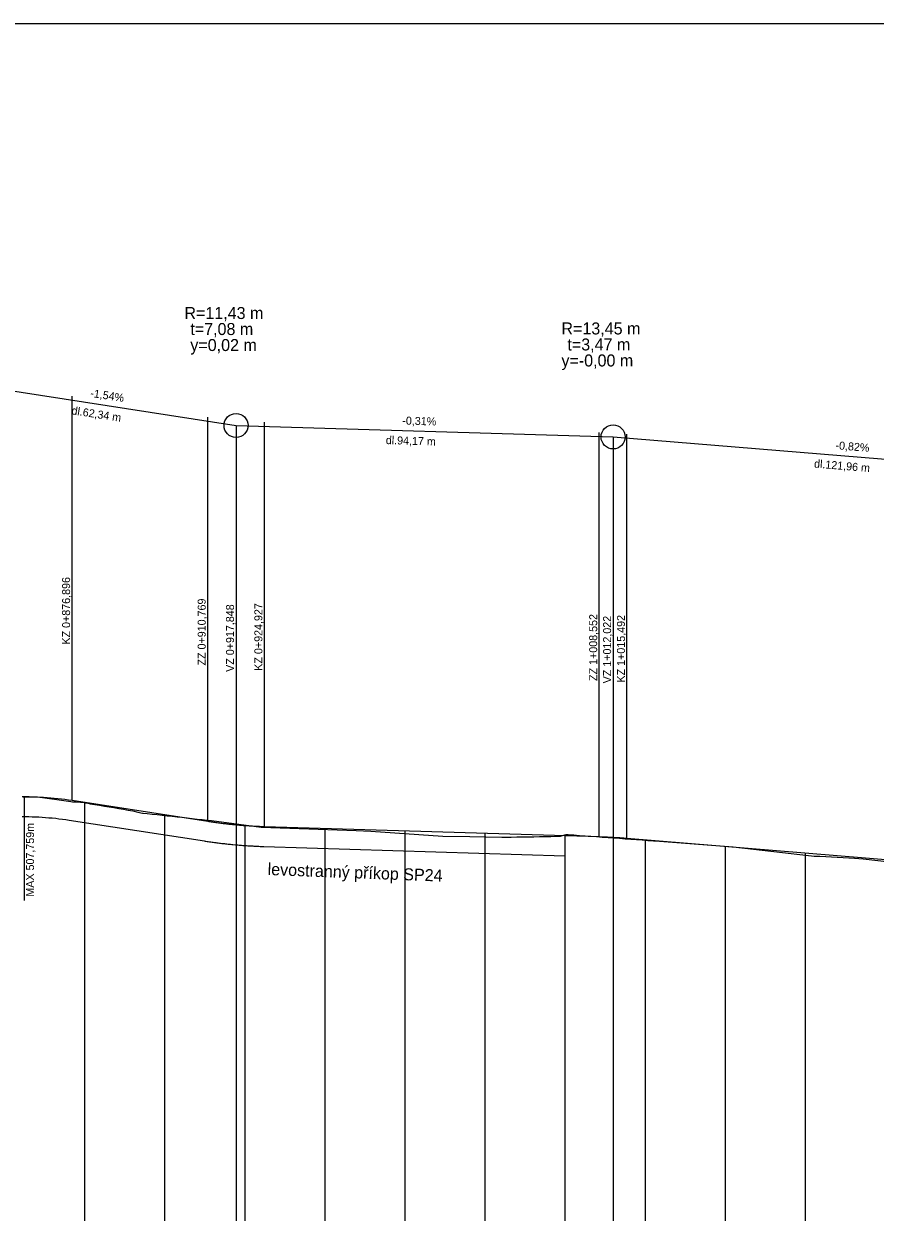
# Model space of a CAD drawing. Extents: x -632716 to -629545, y -1094726 to -1088285.
# Drawn here: x -631587.1 to -631374.5, y -1090081.9 to -1089784.9 of the extents above; entities that cross this region are included whole.
import ezdxf

# ---------------------------------------------------------------- set-up
doc = ezdxf.new("R2010")
doc.units = 0
for name, color, linetype in [('20', 7, 'Continuous'), ('Default', 7, 'Continuous'), ('formát', 7, 'Continuous'), ('PŘÍKOP', 7, 'Continuous'), ('SKLONY_NIVELETA', 7, 'Continuous'), ('SKLONY_POPIS', 7, 'Continuous'), ('TECNY_NIVELETA', 7, 'Continuous'), ('VOZOVKA', 7, 'Continuous')]:
    doc.layers.add(name, color=color, linetype=linetype)

msp = doc.modelspace()

# ---------------------------------------------------------------- linework, layer by layer
at = {"layer": '20'}
for points in [[(-631571.95, -1089979.43), (-631571.95, -1090205.62), (-631571.95, -1090255.62), (-631571.95, -1090195.62)], [(-631551.95, -1089982.52), (-631551.95, -1090205.62), (-631551.95, -1090255.62), (-631551.95, -1090195.62)], [(-631531.95, -1089985.24), (-631531.95, -1090205.62), (-631531.95, -1090255.62), (-631531.95, -1090195.62)], [(-631511.95, -1089985.95), (-631511.95, -1090205.62), (-631511.95, -1090255.62), (-631511.95, -1090195.62)], [(-631491.95, -1089986.56), (-631491.95, -1090205.62), (-631491.95, -1090255.62), (-631491.95, -1090195.62)], [(-631471.95, -1089987.17), (-631471.95, -1090205.62), (-631471.95, -1090255.62), (-631471.95, -1090195.62)], [(-631451.95, -1089987.78), (-631451.95, -1090205.62), (-631451.95, -1090255.62), (-631451.95, -1090195.62)], [(-631431.95, -1089988.81), (-631431.95, -1090205.62), (-631431.95, -1090255.62), (-631431.95, -1090195.62)], [(-631411.95, -1089990.45), (-631411.95, -1090205.62), (-631411.95, -1090255.62), (-631411.95, -1090195.62)], [(-631391.95, -1089992.09), (-631391.95, -1090205.62), (-631391.95, -1090255.62), (-631391.95, -1090195.62)]]:
    msp.add_lwpolyline(points, dxfattribs=at)
at = {"layer": 'Default'}
for p, q in [((-631575.06, -1089978.95), (-631541.19, -1089984.18)), ((-631527.03, -1089985.49), (-631443.4, -1089988.04)), ((-631436.46, -1089988.43), (-631368.83, -1089993.99))]:
    msp.add_line(p, q, dxfattribs=at)
for points in [[(-631587.53, -1089978.03), (-631586.64, -1089978.03), (-631585.75, -1089978.04), (-631584.86, -1089978.06), (-631583.97, -1089978.09), (-631583.08, -1089978.13), (-631582.19, -1089978.18), (-631581.3, -1089978.24), (-631580.4, -1089978.31), (-631579.51, -1089978.39), (-631578.62, -1089978.49), (-631577.73, -1089978.59), (-631576.84, -1089978.7), (-631575.95, -1089978.82), (-631575.06, -1089978.95)], [(-631541.19, -1089984.18), (-631540.89, -1089984.23), (-631540.6, -1089984.27), (-631540.3, -1089984.32), (-631540.01, -1089984.36), (-631539.71, -1089984.4), (-631539.42, -1089984.44), (-631539.12, -1089984.48), (-631538.83, -1089984.52), (-631538.53, -1089984.56), (-631538.24, -1089984.6), (-631537.94, -1089984.64), (-631537.65, -1089984.67), (-631537.35, -1089984.71), (-631537.06, -1089984.75), (-631536.76, -1089984.78), (-631536.47, -1089984.81), (-631536.17, -1089984.85), (-631535.88, -1089984.88), (-631535.58, -1089984.91), (-631535.29, -1089984.94), (-631534.99, -1089984.97), (-631534.7, -1089985), (-631534.4, -1089985.03), (-631533.81, -1089985.08), (-631533.52, -1089985.11), (-631533.22, -1089985.14), (-631532.93, -1089985.16), (-631532.63, -1089985.18), (-631532.34, -1089985.21), (-631532.04, -1089985.23), (-631531.75, -1089985.25), (-631531.45, -1089985.27), (-631531.16, -1089985.29), (-631530.86, -1089985.31), (-631530.57, -1089985.33), (-631530.27, -1089985.35), (-631529.98, -1089985.36), (-631529.68, -1089985.38), (-631529.39, -1089985.4), (-631529.09, -1089985.41), (-631528.8, -1089985.42), (-631528.5, -1089985.44), (-631528.21, -1089985.45), (-631527.91, -1089985.46), (-631527.62, -1089985.47), (-631527.32, -1089985.48), (-631527.03, -1089985.49)], [(-631443.4, -1089988.04), (-631443.26, -1089988.05), (-631443.11, -1089988.05), (-631442.97, -1089988.06), (-631442.82, -1089988.06), (-631442.68, -1089988.07), (-631442.53, -1089988.07), (-631442.39, -1089988.08), (-631442.24, -1089988.08), (-631442.1, -1089988.09), (-631441.96, -1089988.1), (-631441.81, -1089988.1), (-631441.67, -1089988.11), (-631441.52, -1089988.11), (-631441.38, -1089988.12), (-631441.23, -1089988.13), (-631441.09, -1089988.13), (-631440.94, -1089988.14), (-631440.8, -1089988.15), (-631440.65, -1089988.16), (-631440.51, -1089988.16), (-631440.37, -1089988.17), (-631440.22, -1089988.18), (-631440.08, -1089988.19), (-631439.79, -1089988.2), (-631439.64, -1089988.21), (-631439.5, -1089988.22), (-631439.35, -1089988.23), (-631439.21, -1089988.24), (-631439.06, -1089988.25), (-631438.92, -1089988.26), (-631438.78, -1089988.26), (-631438.63, -1089988.27), (-631438.49, -1089988.28), (-631438.34, -1089988.29), (-631438.2, -1089988.3), (-631438.05, -1089988.31), (-631437.91, -1089988.32), (-631437.76, -1089988.33), (-631437.62, -1089988.34), (-631437.47, -1089988.36), (-631437.33, -1089988.37), (-631437.18, -1089988.38), (-631437.04, -1089988.39), (-631436.9, -1089988.4), (-631436.75, -1089988.41), (-631436.61, -1089988.42), (-631436.46, -1089988.43)]]:
    msp.add_lwpolyline(points, dxfattribs=at)
at = {"layer": 'formát'}
msp.add_lwpolyline([(-632546.83, -1090378.9), (-629545.24, -1090378.9), (-629545.24, -1089784.9), (-632546.83, -1089784.9)], close=True, dxfattribs=at)
at = {"layer": 'PŘÍKOP'}
for p, q in [((-631575.82, -1089983.9), (-631541.95, -1089989.12)), ((-631527.18, -1089990.49), (-631451.95, -1089992.79))]:
    msp.add_line(p, q, dxfattribs=at)
for points in [[(-631587.5, -1089983.03), (-631586.67, -1089983.03), (-631585.84, -1089983.04), (-631585, -1089983.06), (-631584.17, -1089983.09), (-631583.33, -1089983.12), (-631582.5, -1089983.17), (-631581.67, -1089983.23), (-631580.83, -1089983.3), (-631580, -1089983.37), (-631579.16, -1089983.46), (-631578.33, -1089983.55), (-631577.49, -1089983.66), (-631576.66, -1089983.77), (-631575.79, -1089983.9)], [(-631541.94, -1089989.13), (-631541.64, -1089989.17), (-631541.33, -1089989.22), (-631541.03, -1089989.26), (-631540.72, -1089989.31), (-631540.41, -1089989.35), (-631540.1, -1089989.4), (-631539.8, -1089989.44), (-631539.49, -1089989.48), (-631539.18, -1089989.52), (-631538.87, -1089989.56), (-631538.57, -1089989.6), (-631538.26, -1089989.64), (-631537.95, -1089989.67), (-631537.64, -1089989.71), (-631537.33, -1089989.75), (-631537.03, -1089989.78), (-631536.72, -1089989.82), (-631536.41, -1089989.85), (-631536.1, -1089989.88), (-631535.8, -1089989.92), (-631535.49, -1089989.95), (-631535.18, -1089989.98), (-631534.87, -1089990.01), (-631534.26, -1089990.06), (-631533.95, -1089990.09), (-631533.64, -1089990.12), (-631533.34, -1089990.14), (-631533.03, -1089990.17), (-631532.72, -1089990.19), (-631532.41, -1089990.22), (-631532.1, -1089990.24), (-631531.8, -1089990.26), (-631531.49, -1089990.28), (-631531.18, -1089990.3), (-631530.87, -1089990.32), (-631530.57, -1089990.34), (-631530.26, -1089990.36), (-631529.95, -1089990.37), (-631529.64, -1089990.39), (-631529.33, -1089990.4), (-631529.03, -1089990.42), (-631528.72, -1089990.43), (-631528.41, -1089990.45), (-631528.1, -1089990.46), (-631527.79, -1089990.47), (-631527.49, -1089990.48), (-631527.19, -1089990.49)]]:
    msp.add_lwpolyline(points, dxfattribs=at)
at = {"layer": 'SKLONY_NIVELETA'}
for p, q in [((-631596.45, -1089875.65), (-631534.11, -1089885.28)), ((-631534.11, -1089885.28), (-631534.11, -1090255.62)), ((-631534.11, -1089885.28), (-631439.93, -1089888.15)), ((-631439.93, -1089888.15), (-631439.93, -1090255.62)), ((-631439.93, -1089888.15), (-631317.97, -1089898.16)), ((-631575.06, -1089978.95), (-631541.19, -1089984.18)), ((-631527.03, -1089985.49), (-631443.4, -1089988.04)), ((-631436.46, -1089988.43), (-631368.83, -1089993.99))]:
    msp.add_line(p, q, dxfattribs=at)
for points in [[(-631587.53, -1089978.03), (-631586.64, -1089978.03), (-631585.75, -1089978.04), (-631584.86, -1089978.06), (-631583.97, -1089978.09), (-631583.08, -1089978.13), (-631582.19, -1089978.18), (-631581.3, -1089978.24), (-631580.4, -1089978.31), (-631579.51, -1089978.39), (-631578.62, -1089978.49), (-631577.73, -1089978.59), (-631576.84, -1089978.7), (-631575.95, -1089978.82), (-631575.06, -1089978.95)], [(-631541.19, -1089984.18), (-631540.89, -1089984.23), (-631540.6, -1089984.27), (-631540.3, -1089984.32), (-631540.01, -1089984.36), (-631539.71, -1089984.4), (-631539.42, -1089984.44), (-631539.12, -1089984.48), (-631538.83, -1089984.52), (-631538.53, -1089984.56), (-631538.24, -1089984.6), (-631537.94, -1089984.64), (-631537.65, -1089984.67), (-631537.35, -1089984.71), (-631537.06, -1089984.75), (-631536.76, -1089984.78), (-631536.47, -1089984.81), (-631536.17, -1089984.85), (-631535.88, -1089984.88), (-631535.58, -1089984.91), (-631535.29, -1089984.94), (-631534.99, -1089984.97), (-631534.7, -1089985), (-631534.4, -1089985.03), (-631533.81, -1089985.08), (-631533.52, -1089985.11), (-631533.22, -1089985.14), (-631532.93, -1089985.16), (-631532.63, -1089985.18), (-631532.34, -1089985.21), (-631532.04, -1089985.23), (-631531.75, -1089985.25), (-631531.45, -1089985.27), (-631531.16, -1089985.29), (-631530.86, -1089985.31), (-631530.57, -1089985.33), (-631530.27, -1089985.35), (-631529.98, -1089985.36), (-631529.68, -1089985.38), (-631529.39, -1089985.4), (-631529.09, -1089985.41), (-631528.8, -1089985.42), (-631528.5, -1089985.44), (-631528.21, -1089985.45), (-631527.91, -1089985.46), (-631527.62, -1089985.47), (-631527.32, -1089985.48), (-631527.03, -1089985.49)], [(-631443.4, -1089988.04), (-631443.26, -1089988.05), (-631443.11, -1089988.05), (-631442.97, -1089988.06), (-631442.82, -1089988.06), (-631442.68, -1089988.07), (-631442.53, -1089988.07), (-631442.39, -1089988.08), (-631442.24, -1089988.08), (-631442.1, -1089988.09), (-631441.96, -1089988.1), (-631441.81, -1089988.1), (-631441.67, -1089988.11), (-631441.52, -1089988.11), (-631441.38, -1089988.12), (-631441.23, -1089988.13), (-631441.09, -1089988.13), (-631440.94, -1089988.14), (-631440.8, -1089988.15), (-631440.65, -1089988.16), (-631440.51, -1089988.16), (-631440.37, -1089988.17), (-631440.22, -1089988.18), (-631440.08, -1089988.19), (-631439.79, -1089988.2), (-631439.64, -1089988.21), (-631439.5, -1089988.22), (-631439.35, -1089988.23), (-631439.21, -1089988.24), (-631439.06, -1089988.25), (-631438.92, -1089988.26), (-631438.78, -1089988.26), (-631438.63, -1089988.27), (-631438.49, -1089988.28), (-631438.34, -1089988.29), (-631438.2, -1089988.3), (-631438.05, -1089988.31), (-631437.91, -1089988.32), (-631437.76, -1089988.33), (-631437.62, -1089988.34), (-631437.47, -1089988.36), (-631437.33, -1089988.37), (-631437.18, -1089988.38), (-631437.04, -1089988.39), (-631436.9, -1089988.4), (-631436.75, -1089988.41), (-631436.61, -1089988.42), (-631436.46, -1089988.43)]]:
    msp.add_lwpolyline(points, dxfattribs=at)
for centre in [(-631534.11, -1089885.28), (-631439.93, -1089888.15)]:
    msp.add_circle(centre, 3, dxfattribs=at)
at = {"layer": 'TECNY_NIVELETA'}
for p, q in [((-631575.06, -1089978.95), (-631575.06, -1089877.95)), ((-631541.19, -1089984.18), (-631541.19, -1089883.18)), ((-631534.11, -1089885.28), (-631534.11, -1089885.28)), ((-631527.03, -1089985.49), (-631527.03, -1089884.49)), ((-631443.4, -1089988.04), (-631443.4, -1089887.04)), ((-631439.93, -1089888.15), (-631439.93, -1089888.15)), ((-631436.46, -1089988.43), (-631436.46, -1089887.43)), ((-631587.06, -1089978.03), (-631587.06, -1090004.03))]:
    msp.add_line(p, q, dxfattribs=at)
at = {"layer": 'VOZOVKA'}
msp.add_lwpolyline([(-631587.25, -1089978.12), (-631586.53, -1089978.12), (-631586.06, -1089978.1), (-631584.87, -1089978.07), (-631584.09, -1089978.05), (-631583.68, -1089978.1), (-631582.49, -1089978.24), (-631582.49, -1089978.24), (-631581.3, -1089978.41), (-631580.1, -1089978.57), (-631578.91, -1089978.74), (-631577.72, -1089978.91), (-631576.53, -1089979.08), (-631575.34, -1089979.26), (-631574.93, -1089979.32), (-631574.15, -1089979.36), (-631572.96, -1089979.41), (-631572.25, -1089979.45), (-631571.76, -1089979.56), (-631571.1, -1089979.71), (-631570.57, -1089979.8), (-631569.38, -1089980), (-631568.19, -1089980.19), (-631567, -1089980.39), (-631565.81, -1089980.59), (-631564.62, -1089980.79), (-631563.42, -1089980.99), (-631562.23, -1089981.19), (-631561.04, -1089981.38), (-631560.43, -1089981.48), (-631559.85, -1089981.61), (-631558.66, -1089981.88), (-631557.47, -1089982.14), (-631557.28, -1089982.18), (-631556.28, -1089982.29), (-631555.03, -1089982.41), (-631553.78, -1089982.54), (-631552.53, -1089982.68), (-631551.28, -1089982.81), (-631550.03, -1089982.94), (-631548.78, -1089983.08), (-631547.53, -1089983.21), (-631546.28, -1089983.35), (-631545.03, -1089983.49), (-631543.78, -1089983.63), (-631542.53, -1089983.77), (-631541.28, -1089983.9), (-631540.22, -1089984.02), (-631527.87, -1089985.63), (-631504.14, -1089986.51), (-631500.41, -1089986.69), (-631482.46, -1089987.92), (-631475.68, -1089988.02), (-631467.72, -1089988.14), (-631466.83, -1089988.13), (-631465.41, -1089988.13), (-631463.98, -1089988.12), (-631462.56, -1089988.1), (-631461.14, -1089988.08), (-631459.71, -1089988.06), (-631458.29, -1089988.04), (-631456.86, -1089988.01), (-631455.44, -1089987.98), (-631454.01, -1089987.94), (-631453.07, -1089987.92), (-631452.59, -1089987.77), (-631451.66, -1089987.48), (-631451.16, -1089987.51), (-631449.74, -1089987.62), (-631448.31, -1089987.72), (-631446.89, -1089987.82), (-631445.47, -1089987.93), (-631444.04, -1089988.03), (-631442.62, -1089988.13), (-631441.19, -1089988.24), (-631439.77, -1089988.34), (-631438.34, -1089988.45), (-631436.92, -1089988.55), (-631435.49, -1089988.66), (-631434.07, -1089988.76), (-631432.64, -1089988.87), (-631431.22, -1089988.97), (-631429.8, -1089989.08), (-631428.37, -1089989.18), (-631409.95, -1089990.55), (-631395.45, -1089992.23), (-631394.01, -1089992.39), (-631392.57, -1089992.57), (-631391.13, -1089992.75), (-631390.34, -1089992.85), (-631389.69, -1089992.88), (-631388.25, -1089992.94), (-631386.81, -1089993.01), (-631385.37, -1089993.08), (-631383.93, -1089993.16), (-631382.49, -1089993.25), (-631381.05, -1089993.34), (-631379.61, -1089993.43), (-631377.47, -1089993.58), (-631359.21, -1089995.63)], dxfattribs=at)

# ---------------------------------------------------------------- texts
at = {"layer": 'SKLONY_POPIS'}
for s, p in [('R=11,43 m', (-631547.01, -1089858.68)), ('t=7,08 m', (-631545.53, -1089862.68)), ('R=13,45 m', (-631452.84, -1089862.54)), ('y=0,02 m', (-631545.53, -1089866.68)), ('t=3,47 m', (-631451.35, -1089866.54)), ('y=-0,00 m', (-631452.84, -1089870.54))]:
    msp.add_text(s, height=3, dxfattribs=at).set_placement(p)
for s, height, rotation, p in [('-1,54%', 2, 351.2252, (-631570.61, -1089878.12)), ('dl.62,34 m', 2, 351.2252, (-631575.3, -1089882.46)), ('-0,31%', 2, 358.252, (-631492.6, -1089885.04)), ('dl.94,17 m', 2, 358.252, (-631496.72, -1089889.92)), ('-0,82%', 2, 355.3061, (-631384.44, -1089891.2)), ('dl.121,96 m', 2, 355.3061, (-631389.79, -1089895.78)), ('KZ 0+876,896', 2, 90, (-631575.56, -1089940.04)), ('ZZ 0+910,769', 2, 90, (-631541.69, -1089945.27)), ('VZ 0+917,848', 2, 90, (-631534.61, -1089946.86)), ('KZ 0+924,927', 2, 90, (-631527.53, -1089946.57)), ('ZZ 1+008,552', 2, 90, (-631443.9, -1089949.13)), ('VZ 1+012,022', 2, 90, (-631440.43, -1089949.73)), ('KZ 1+015,492', 2, 90, (-631436.96, -1089949.52)), ('MAX 507,759m', 2, 90, (-631584.56, -1090003.03)), ('levostranný příkop SP24', 3, 357.8296, (-631526.26, -1089997.62))]:
    msp.add_text(s, height=height, rotation=rotation, dxfattribs=at).set_placement(p)

doc.saveas('drawing.dxf')
